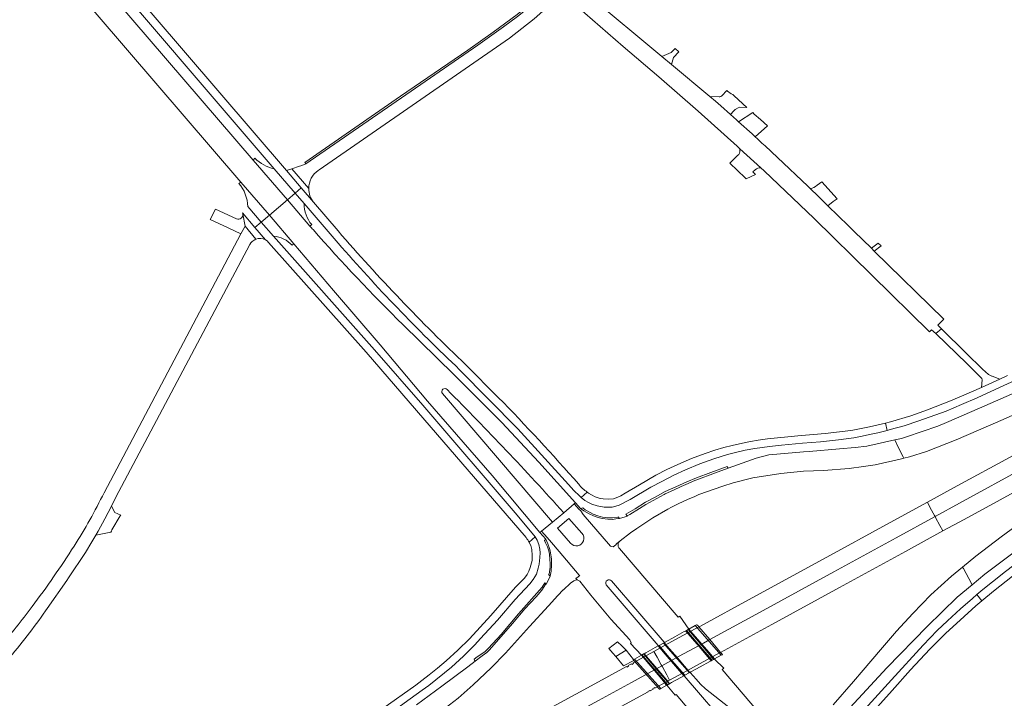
# Model space of a CAD drawing. Header units: metres. Extents: x 166325 to 190320, y 381923 to 404576.
# Tile 1021 of 1056: x 182500 to 182816, y 386632 to 386850. Entities that reach past the tile are written whole.
import ezdxf

# ---------------------------------------------------------------- set-up
doc = ezdxf.new("R2010")
doc.units = ezdxf.units.M
for name, color, linetype, lineweight in [('B-WE-VH-VERHARDING_ASFALT-GV', 8, 'Continuous', 18), ('B-WE-VH-VERHARDING_BETON-GV', 8, 'Continuous', 18), ('B-WE-VH-VERHARDING_BETONSTRAATSTEEN-GV', 8, 'Continuous', 18), ('B-WE-VH-VERHARDING_GESLOTEN-GV', 8, 'Continuous', 18), ('B-WE-VH-VERHARDING_HALFVERHARDING-GV', 8, 'Continuous', 18), ('B-WE-VH-VERHARDING_STRAATBAKSTEEN-GV', 8, 'Continuous', 18)]:
    doc.layers.add(name, color=color, linetype=linetype, lineweight=lineweight)

msp = doc.modelspace()

# ---------------------------------------------------------------- linework, layer by layer
at = {"layer": 'B-WE-VH-VERHARDING_ASFALT-GV', "flags": 128}
for points in [[(182482.161, 386902.033), (182489.554, 386892.621), (182497.238, 386883.446), (182570.623, 386797.91), (182579.79, 386787.282), (182585.565, 386792.203), (182574.592, 386804.97), (182518.943, 386869.75)], [(182482.161, 386902.033), (182489.554, 386892.621), (182497.238, 386883.446), (182570.623, 386797.91), (182579.79, 386787.282), (182585.565, 386792.203), (182574.592, 386804.97), (182518.943, 386869.75)], [(182667.472, 386858.052), (182667.035, 386857.327), (182666.181, 386856.534), (182659.431, 386851.045), (182654.96, 386847.706), (182646.707, 386841.871), (182591.487, 386803.803), (182590.259, 386803.255), (182589.873, 386803.125), (182589.468, 386802.989), (182587.02, 386802.164)], [(182667.472, 386858.052), (182667.035, 386857.327), (182666.181, 386856.534), (182659.431, 386851.045), (182654.96, 386847.706), (182646.707, 386841.871), (182591.487, 386803.803), (182590.259, 386803.255), (182589.873, 386803.125), (182589.468, 386802.989), (182587.02, 386802.164)], [(182676.089, 386856.506), (182693.323, 386841.414), (182704.802, 386831.69), (182717.469, 386820.645), (182729.939, 386809.377), (182730.854, 386808.547), (182737.523, 386802.498), (182738.621, 386801.502), (182754.622, 386786.262), (182791.672, 386749.871), (182792.341, 386750.461), (182793.694, 386749.289), (182795.523, 386750.85), (182794.37, 386751.982), (182796.301, 386753.882), (182773.933, 386775.776), (182773.04, 386776.649), (182767.492, 386782.08), (182765.663, 386783.87), (182759.096, 386790.298), (182755.956, 386793.354), (182753.346, 386795.855), (182752.61, 386796.56), (182742.922, 386805.842), (182738.928, 386809.501), (182737.918, 386810.427), (182736.429, 386811.791), (182735.695, 386812.463), (182734.731, 386813.346), (182730.415, 386817.234), (182729.725, 386817.856), (182727.781, 386819.576), (182724.68, 386822.321), (182722.968, 386823.818), (182721.162, 386825.329)], [(182676.089, 386856.506), (182693.323, 386841.414), (182704.802, 386831.69), (182717.469, 386820.645), (182729.939, 386809.377), (182730.854, 386808.547), (182737.523, 386802.498), (182738.621, 386801.502), (182754.622, 386786.262), (182791.672, 386749.871), (182792.341, 386750.461), (182793.694, 386749.289), (182795.523, 386750.85), (182794.37, 386751.982), (182796.301, 386753.882), (182773.933, 386775.776), (182773.04, 386776.649), (182767.492, 386782.08), (182765.663, 386783.87), (182759.096, 386790.298), (182755.956, 386793.354), (182753.346, 386795.855), (182752.61, 386796.56), (182742.922, 386805.842), (182738.928, 386809.501), (182737.918, 386810.427), (182736.429, 386811.791), (182735.695, 386812.463), (182734.731, 386813.346), (182730.415, 386817.234), (182729.725, 386817.856), (182727.781, 386819.576), (182724.68, 386822.321), (182722.968, 386823.818), (182721.162, 386825.329)], [(182721.162, 386825.329), (182708.849, 386835.628), (182705.819, 386838.164), (182682.095, 386858.008)], [(182721.162, 386825.329), (182708.849, 386835.628), (182705.819, 386838.164), (182682.095, 386858.008)], [(182595.496, 386801.655), (182595.827, 386801.884), (182656.882, 386844.09), (182664.753, 386850.25), (182667.574, 386852.734), (182670.517, 386854.973)], [(182595.496, 386801.655), (182595.827, 386801.884), (182656.882, 386844.09), (182664.753, 386850.25), (182667.574, 386852.734), (182670.517, 386854.973)], [(182587.02, 386802.164), (182592.43, 386795.821)], [(182587.02, 386802.164), (182592.43, 386795.821)], [(182592.817, 386783.765), (182585.565, 386792.203), (182579.79, 386787.282), (182587.683, 386778.13), (182600.342, 386763.16), (182615.373, 386745.69), (182630.592, 386727.595), (182651.262, 386703.74), (182666.633, 386685.511), (182667.179, 386685.947), (182670.681, 386688.762)], [(182592.817, 386783.765), (182585.565, 386792.203), (182579.79, 386787.282), (182587.683, 386778.13), (182600.342, 386763.16), (182615.373, 386745.69), (182630.592, 386727.595), (182651.262, 386703.74), (182666.633, 386685.511), (182667.179, 386685.947), (182670.681, 386688.762)], [(182575.478, 386779.579), (182571.982, 386783.725), (182570.671, 386781.25), (182526.72, 386698.244)], [(182575.478, 386779.579), (182571.982, 386783.725), (182570.671, 386781.25), (182526.72, 386698.244)], [(182507.921, 386660.343), (182508.453, 386661.122), (182514.73, 386670.024), (182515.316, 386670.905), (182520.763, 386679.093), (182522.825, 386682.484), (182524.06, 386684.609), (182524.818, 386685.915), (182527.006, 386689.875), (182529.104, 386693.884), (182530.562, 386696.81), (182573.47, 386777.827)], [(182507.921, 386660.343), (182508.453, 386661.122), (182514.73, 386670.024), (182515.316, 386670.905), (182520.763, 386679.093), (182522.825, 386682.484), (182524.06, 386684.609), (182524.818, 386685.915), (182527.006, 386689.875), (182529.104, 386693.884), (182530.562, 386696.81), (182573.47, 386777.827)], [(182639.032, 386736.186), (182622.722, 386752.12)], [(182639.032, 386736.186), (182622.722, 386752.12)], [(182674.27, 386691.821), (182677.673, 386694.707), (182678.084, 386695.037), (182666.341, 386708.02), (182654.37, 386720.752), (182639.032, 386736.186)], [(182674.27, 386691.821), (182677.673, 386694.707), (182678.084, 386695.037), (182666.341, 386708.02), (182654.37, 386720.752), (182639.032, 386736.186)], [(182824.821, 386732.875), (182807.708, 386725.319), (182797.169, 386720.756), (182794.343, 386719.592), (182784.294, 386716.136), (182782.674, 386715.665), (182780.547, 386715.184), (182781.56, 386713.109), (182783.191, 386709.768), (182783.419, 386709.301), (182785.3, 386709.746), (182790.697, 386711.504), (182800.263, 386715.193), (182815.297, 386721.708), (182831.603, 386728.982)], [(182670.681, 386688.762), (182635.329, 386730.02)], [(182670.681, 386688.762), (182635.329, 386730.02)], [(182677.673, 386694.707), (182674.27, 386691.821), (182670.681, 386688.762), (182667.179, 386685.947), (182668.962, 386683.871), (182670.362, 386682.257), (182672.832, 386679.367), (182679.276, 386671.833), (182679.425, 386671.638), (182678.902, 386671.224), (182678.218, 386670.684), (182678.467, 386670.399), (182678.542, 386670.266), (182679.44, 386669.82), (182683.008, 386665.325), (182689.451, 386657.654), (182695.548, 386651.056), (182695.886, 386650.104), (182695.671, 386649.88), (182699.201, 386646.102), (182699.486, 386646.259), (182699.916, 386646.495), (182700.083, 386646.587), (182700.66, 386646.903), (182703.668, 386648.555), (182704.626, 386649.08), (182704.707, 386649.125), (182704.606, 386649.243)], [(182677.673, 386694.707), (182674.27, 386691.821), (182670.681, 386688.762), (182667.179, 386685.947), (182668.962, 386683.871), (182670.362, 386682.257), (182672.832, 386679.367), (182679.276, 386671.833), (182679.425, 386671.638), (182678.902, 386671.224), (182678.218, 386670.684), (182678.467, 386670.399), (182678.542, 386670.266), (182679.44, 386669.82), (182683.008, 386665.325), (182689.451, 386657.654), (182695.548, 386651.056), (182695.886, 386650.104), (182695.671, 386649.88), (182699.201, 386646.102), (182699.486, 386646.259), (182699.916, 386646.495), (182700.083, 386646.587), (182700.66, 386646.903), (182703.668, 386648.555), (182704.626, 386649.08), (182704.707, 386649.125), (182704.606, 386649.243)], [(182689.608, 386669.988), (182706.54, 386650.272), (182706.622, 386650.176), (182706.877, 386650.316), (182709.926, 386651.99), (182712.985, 386653.669), (182713.269, 386653.825), (182713.486, 386653.944), (182713.717, 386654.071), (182714.203, 386654.338), (182714.447, 386654.475), (182711.592, 386658.682), (182711.06, 386658.362), (182692.134, 386680.322), (182691.98, 386680.523), (182691.858, 386680.744), (182691.771, 386680.981), (182691.72, 386681.228), (182691.706, 386681.48), (182691.713, 386681.606), (182691.73, 386681.732), (182691.791, 386681.977), (182691.888, 386682.21), (182692.019, 386682.426), (182692.18, 386682.62), (182692.368, 386682.787), (182691.188, 386681.886), (182691.018, 386681.561), (182690.19, 386680.873), (182689.546, 386680.961), (182689.314, 386681.077), (182680.491, 386691.248), (182679.74, 386692.453), (182679.25, 386692.872), (182677.673, 386694.707)], [(182689.608, 386669.988), (182706.54, 386650.272), (182706.622, 386650.176), (182706.877, 386650.316), (182709.926, 386651.99), (182712.985, 386653.669), (182713.269, 386653.825), (182713.486, 386653.944), (182713.717, 386654.071), (182714.203, 386654.338), (182714.447, 386654.475), (182711.592, 386658.682), (182711.06, 386658.362), (182692.134, 386680.322), (182691.98, 386680.523), (182691.858, 386680.744), (182691.771, 386680.981), (182691.72, 386681.228), (182691.706, 386681.48), (182691.713, 386681.606), (182691.73, 386681.732), (182691.791, 386681.977), (182691.888, 386682.21), (182692.019, 386682.426), (182692.18, 386682.62), (182692.368, 386682.787), (182691.188, 386681.886), (182691.018, 386681.561), (182690.19, 386680.873), (182689.546, 386680.961), (182689.314, 386681.077), (182680.491, 386691.248), (182679.74, 386692.453), (182679.25, 386692.872), (182677.673, 386694.707)], [(182676.487, 386682.02), (182672.268, 386686.882), (182675.89, 386689.951), (182680.129, 386685.244)], [(182676.487, 386682.02), (182672.268, 386686.882), (182675.89, 386689.951), (182680.129, 386685.244)], [(182634.848, 386628.049), (182640.35, 386632.344), (182645.189, 386636.645), (182650.987, 386642.034), (182655.6, 386646.727), (182663.344, 386655.295), (182669.395, 386661.937), (182672.397, 386665.233), (182674.153, 386667.073), (182674.204, 386667.119), (182676.472, 386669.175), (182677.569, 386669.959), (182678.245, 386670.268), (182678.542, 386670.266), (182678.467, 386670.399), (182678.218, 386670.684), (182678.902, 386671.224), (182679.425, 386671.638), (182679.276, 386671.833), (182672.832, 386679.367), (182670.362, 386682.257), (182668.962, 386683.871), (182667.179, 386685.947), (182666.633, 386685.511), (182668.498, 386683.318), (182669.186, 386681.872), (182669.74, 386680.377), (182669.916, 386679.606), (182670.337, 386677.002), (182670.37, 386675.09), (182670.208, 386673.062), (182669.897, 386671.51), (182668.732, 386668.989), (182668.634, 386668.94), (182668.575, 386668.959), (182667.23, 386666.981), (182666.055, 386665.625), (182665.402, 386664.871), (182661.837, 386660.948), (182657.848, 386656.242), (182650.474, 386647.849), (182649.604, 386646.995), (182648.126, 386645.899), (182645.844, 386644.141), (182643.533, 386642.362), (182635.166, 386636.146), (182627.05, 386630.161)], [(182634.848, 386628.049), (182640.35, 386632.344), (182645.189, 386636.645), (182650.987, 386642.034), (182655.6, 386646.727), (182663.344, 386655.295), (182669.395, 386661.937), (182672.397, 386665.233), (182674.153, 386667.073), (182674.204, 386667.119), (182676.472, 386669.175), (182677.569, 386669.959), (182678.245, 386670.268), (182678.542, 386670.266), (182678.467, 386670.399), (182678.218, 386670.684), (182678.902, 386671.224), (182679.425, 386671.638), (182679.276, 386671.833), (182672.832, 386679.367), (182670.362, 386682.257), (182668.962, 386683.871), (182667.179, 386685.947), (182666.633, 386685.511), (182668.498, 386683.318), (182669.186, 386681.872), (182669.74, 386680.377), (182669.916, 386679.606), (182670.337, 386677.002), (182670.37, 386675.09), (182670.208, 386673.062), (182669.897, 386671.51), (182668.732, 386668.989), (182668.634, 386668.94), (182668.575, 386668.959), (182667.23, 386666.981), (182666.055, 386665.625), (182665.402, 386664.871), (182661.837, 386660.948), (182657.848, 386656.242), (182650.474, 386647.849), (182649.604, 386646.995), (182648.126, 386645.899), (182645.844, 386644.141), (182643.533, 386642.362), (182635.166, 386636.146), (182627.05, 386630.161)], [(182766.226, 386629.368), (182777.957, 386642.005), (182790.931, 386655.324), (182800.613, 386664.684), (182805.413, 386668.697), (182804.329, 386670.689), (182802.552, 386673.953), (182802.334, 386674.362), (182798.795, 386671.466), (182792.132, 386665.47), (182786.314, 386659.531), (182781.131, 386653.864), (182775.946, 386647.87), (182770.383, 386641.268), (182767.343, 386637.66), (182760.746, 386630.194)], [(182766.226, 386629.368), (182777.957, 386642.005), (182790.931, 386655.324), (182800.613, 386664.684), (182805.413, 386668.697), (182804.329, 386670.689), (182802.552, 386673.953), (182802.334, 386674.362), (182798.795, 386671.466), (182792.132, 386665.47), (182786.314, 386659.531), (182781.131, 386653.864), (182775.946, 386647.87), (182770.383, 386641.268), (182767.343, 386637.66), (182760.746, 386630.194)], [(182704.606, 386649.243), (182687.932, 386668.721)], [(182704.606, 386649.243), (182687.932, 386668.721)], [(182736.211, 386628.601), (182725.132, 386641.472), (182725.62, 386641.992), (182722.699, 386644.852), (182722.664, 386644.909), (182722.381, 386644.753), (182721.964, 386644.523), (182721.624, 386644.335), (182721.571, 386644.306), (182721.177, 386644.088), (182718.101, 386642.392), (182715.077, 386640.724), (182714.847, 386640.597), (182716.751, 386638.381), (182718.198, 386636.763), (182719.821, 386635.322), (182727.251, 386629.395)], [(182736.211, 386628.601), (182725.132, 386641.472), (182725.62, 386641.992), (182722.699, 386644.852), (182722.664, 386644.909), (182722.381, 386644.753), (182721.964, 386644.523), (182721.624, 386644.335), (182721.571, 386644.306), (182721.177, 386644.088), (182718.101, 386642.392), (182715.077, 386640.724), (182714.847, 386640.597), (182716.751, 386638.381), (182718.198, 386636.763), (182719.821, 386635.322), (182727.251, 386629.395)], [(182728.01, 386621.902), (182712.918, 386639.533), (182712.837, 386639.488), (182711.882, 386638.962), (182708.89, 386637.311), (182708.258, 386636.962), (182708.13, 386636.892), (182707.664, 386636.635), (182707.356, 386636.464), (182710.034, 386633.288), (182710.41, 386633.53), (182733.091, 386606.671)], [(182728.01, 386621.902), (182712.918, 386639.533), (182712.837, 386639.488), (182711.882, 386638.962), (182708.89, 386637.311), (182708.258, 386636.962), (182708.13, 386636.892), (182707.664, 386636.635), (182707.356, 386636.464), (182710.034, 386633.288), (182710.41, 386633.53), (182733.091, 386606.671)]]:
    msp.add_lwpolyline(points, dxfattribs=at)
at = {"layer": 'B-WE-VH-VERHARDING_ASFALT-GV'}
for points in [[(182592.43, 386795.821, -0.2460956), (182595.496, 386801.655)], [(182592.43, 386795.821, -0.2460956), (182595.496, 386801.655)], [(182593.808, 386782.642, -0.0009424), (182592.817, 386783.765)], [(182593.808, 386782.642, -0.0009424), (182592.817, 386783.765)], [(182573.47, 386777.827, -0.1851174), (182575.478, 386779.579)], [(182573.47, 386777.827, -0.1851174), (182575.478, 386779.579)], [(182622.722, 386752.12, -0.0169349), (182593.808, 386782.642)], [(182622.722, 386752.12, -0.0169349), (182593.808, 386782.642)], [(182635.329, 386730.02, -0.9950739), (182636.861, 386731.309)], [(182635.329, 386730.02, -0.9950739), (182636.861, 386731.309)], [(182636.861, 386731.309, -0.0131473), (182674.27, 386691.821)], [(182636.861, 386731.309, -0.0131473), (182674.27, 386691.821)], [(182526.72, 386698.244, -0.0285329), (182517.099, 386681.116)], [(182526.72, 386698.244, -0.0285329), (182517.099, 386681.116)], [(182680.129, 386685.244, -1.0084339), (182676.487, 386682.02)], [(182680.129, 386685.244, -1.0084339), (182676.487, 386682.02)], [(182517.099, 386681.116, -0.019638), (182503.621, 386661.688)], [(182517.099, 386681.116, -0.019638), (182503.621, 386661.688)], [(182687.932, 386668.721, -0.9130871), (182689.608, 386669.988)], [(182687.932, 386668.721, -0.9130871), (182689.608, 386669.988)], [(182503.621, 386661.688, -0.0291124), (182493.04, 386648.808)], [(182503.621, 386661.688, -0.0291124), (182493.04, 386648.808)], [(182495.695, 386644.593, 0.0292347), (182507.921, 386660.343)], [(182495.695, 386644.593, 0.0292347), (182507.921, 386660.343)]]:
    msp.add_lwpolyline(points, format="xyb", dxfattribs=at)
at = {"layer": 'B-WE-VH-VERHARDING_ASFALT-GV', "flags": 128}
for points in [[(182881.245, 386738.548), (182881.068, 386738.872), (182879.686, 386741.395), (182878.863, 386742.901), (182873.28, 386739.85), (182863.927, 386734.755), (182856.46, 386730.682), (182856.37, 386730.818), (182838.812, 386721.243), (182818.786, 386710.334), (182799.43, 386699.762), (182791.002, 386695.171), (182791.943, 386693.441), (182793.327, 386690.9), (182793.496, 386690.589), (182801.346, 386694.867), (182822.829, 386706.618), (182840.818, 386716.446), (182858.569, 386726.136), (182874.744, 386734.989)], [(182861.389, 386721.639), (182861.279, 386721.823), (182883.66, 386734.137), (182882.828, 386735.657), (182881.413, 386738.241), (182881.245, 386738.548), (182874.744, 386734.989), (182858.569, 386726.136), (182840.818, 386716.446), (182822.829, 386706.618), (182801.346, 386694.867), (182793.496, 386690.589), (182793.663, 386690.282), (182795.054, 386687.727), (182796.012, 386685.968), (182802.835, 386689.687), (182825.901, 386702.277), (182843.131, 386711.698)], [(182887.779, 386726.611), (182886.645, 386728.682), (182884.939, 386731.799), (182884.791, 386732.07), (182872.173, 386723.94), (182867.862, 386721.162), (182859.401, 386715.614), (182848.856, 386708.352), (182836.154, 386699.511), (182823.477, 386690.542), (182821.118, 386688.808), (182814.651, 386684.053), (182806.616, 386677.865), (182802.334, 386674.362), (182802.552, 386673.953), (182804.329, 386670.689), (182805.413, 386668.697), (182809.48, 386672.097), (182821.016, 386680.792), (182825.895, 386684.278), (182839.973, 386694.338), (182856.925, 386706.139), (182871.527, 386716.035)], [(182770.53, 386706.617), (182774.276, 386707.138), (182782.25, 386709.024), (182783.419, 386709.301), (182783.191, 386709.768), (182781.56, 386713.109), (182780.547, 386715.184), (182771.531, 386713.147), (182767.788, 386712.745), (182762.794, 386712.296), (182753.038, 386711.413), (182751.271, 386711.322), (182742.682, 386710.649), (182740.083, 386710.359), (182736.07, 386709.302), (182727.059, 386706.092), (182723.805, 386704.932), (182715.793, 386701.896), (182714.261, 386701.238), (182711.952, 386700.247), (182709.52, 386699.103), (182706.886, 386697.846), (182706.532, 386697.677), (182700.631, 386694.422), (182698.6, 386693.216), (182695.532, 386691.26), (182694.688, 386690.842), (182694.759, 386690.698), (182692.151, 386689.961), (182690.959, 386689.83), (182689.917, 386689.697), (182688.425, 386689.72), (182686.625, 386689.971), (182685.286, 386690.294), (182683.841, 386690.861), (182682.422, 386691.46), (182680.775, 386692.479), (182679.696, 386693.178), (182678.084, 386695.037), (182677.673, 386694.707), (182679.25, 386692.872), (182679.74, 386692.453), (182680.491, 386691.248), (182689.314, 386681.077), (182689.546, 386680.961), (182690.19, 386680.873), (182691.018, 386681.561), (182691.188, 386681.886), (182692.368, 386682.787), (182695.741, 386685.363), (182697.777, 386686.731), (182702.85, 386690.15), (182707.665, 386692.999), (182708.876, 386693.598), (182710.997, 386694.647), (182713.997, 386696.033), (182716.314, 386697.036), (182717.662, 386697.62), (182725.33, 386700.331), (182728.692, 386701.389), (182735.003, 386702.965), (182743.929, 386704.416), (182751.275, 386705.103), (182757.653, 386705.385), (182765.889, 386705.971)], [(182770.53, 386706.617), (182774.276, 386707.138), (182782.25, 386709.024), (182783.419, 386709.301), (182783.191, 386709.768), (182781.56, 386713.109), (182780.547, 386715.184), (182771.531, 386713.147), (182767.788, 386712.745), (182762.794, 386712.296), (182753.038, 386711.413), (182751.271, 386711.322), (182742.682, 386710.649), (182740.083, 386710.359), (182736.07, 386709.302), (182727.059, 386706.092), (182723.805, 386704.932), (182715.793, 386701.896), (182714.261, 386701.238), (182711.952, 386700.247), (182709.52, 386699.103), (182706.886, 386697.846), (182706.532, 386697.677), (182700.631, 386694.422), (182698.6, 386693.216), (182695.532, 386691.26), (182694.688, 386690.842), (182694.759, 386690.698), (182692.151, 386689.961), (182690.959, 386689.83), (182689.917, 386689.697), (182688.425, 386689.72), (182686.625, 386689.971), (182685.286, 386690.294), (182683.841, 386690.861), (182682.422, 386691.46), (182680.775, 386692.479), (182679.696, 386693.178), (182678.084, 386695.037), (182677.673, 386694.707), (182679.25, 386692.872), (182679.74, 386692.453), (182680.491, 386691.248), (182689.314, 386681.077), (182689.546, 386680.961), (182690.19, 386680.873), (182691.018, 386681.561), (182691.188, 386681.886), (182692.368, 386682.787), (182695.741, 386685.363), (182697.777, 386686.731), (182702.85, 386690.15), (182707.665, 386692.999), (182708.876, 386693.598), (182710.997, 386694.647), (182713.997, 386696.033), (182716.314, 386697.036), (182717.662, 386697.62), (182725.33, 386700.331), (182728.692, 386701.389), (182735.003, 386702.965), (182743.929, 386704.416), (182751.275, 386705.103), (182757.653, 386705.385), (182765.889, 386705.971)], [(182793.496, 386690.589), (182793.327, 386690.9), (182791.943, 386693.441), (182791.002, 386695.171), (182777.868, 386688.017), (182758.753, 386677.572), (182734.773, 386664.492), (182717.962, 386655.317), (182717.701, 386655.175), (182707.851, 386649.813), (182703.253, 386647.304), (182704.22, 386645.528), (182705.603, 386642.987), (182705.765, 386642.691), (182711.368, 386645.745), (182719.14, 386649.998), (182721.168, 386651.107), (182738.312, 386660.481), (182760.994, 386672.842), (182781.027, 386683.795)], [(182793.496, 386690.589), (182793.327, 386690.9), (182791.943, 386693.441), (182791.002, 386695.171), (182777.868, 386688.017), (182758.753, 386677.572), (182734.773, 386664.492), (182717.962, 386655.317), (182717.701, 386655.175), (182707.851, 386649.813), (182703.253, 386647.304), (182704.22, 386645.528), (182705.603, 386642.987), (182705.765, 386642.691), (182711.368, 386645.745), (182719.14, 386649.998), (182721.168, 386651.107), (182738.312, 386660.481), (182760.994, 386672.842), (182781.027, 386683.795)], [(182524.818, 386685.915), (182524.06, 386684.609), (182528.916, 386685.587), (182529.083, 386685.919), (182529.271, 386686.292), (182531.936, 386690.785), (182532.078, 386691.024), (182530.172, 386691.853), (182529.104, 386693.884), (182527.006, 386689.875)], [(182524.818, 386685.915), (182524.06, 386684.609), (182528.916, 386685.587), (182529.083, 386685.919), (182529.271, 386686.292), (182531.936, 386690.785), (182532.078, 386691.024), (182530.172, 386691.853), (182529.104, 386693.884), (182527.006, 386689.875)], [(182796.012, 386685.968), (182795.054, 386687.727), (182793.663, 386690.282), (182793.496, 386690.589), (182781.027, 386683.795), (182760.994, 386672.842), (182738.312, 386660.481), (182721.168, 386651.107), (182719.14, 386649.998), (182711.368, 386645.745), (182705.765, 386642.691), (182705.932, 386642.384), (182707.329, 386639.817), (182708.269, 386638.091), (182713.779, 386641.081), (182724.469, 386646.928), (182724.646, 386647.024), (182741.045, 386655.966), (182762.798, 386667.858), (182783.954, 386679.396)], [(182796.012, 386685.968), (182795.054, 386687.727), (182793.663, 386690.282), (182793.496, 386690.589), (182781.027, 386683.795), (182760.994, 386672.842), (182738.312, 386660.481), (182721.168, 386651.107), (182719.14, 386649.998), (182711.368, 386645.745), (182705.765, 386642.691), (182705.932, 386642.384), (182707.329, 386639.817), (182708.269, 386638.091), (182713.779, 386641.081), (182724.469, 386646.928), (182724.646, 386647.024), (182741.045, 386655.966), (182762.798, 386667.858), (182783.954, 386679.396)], [(182705.765, 386642.691), (182705.603, 386642.987), (182704.22, 386645.528), (182703.253, 386647.304), (182696.622, 386643.684), (182696.715, 386643.477), (182696.113, 386643.163), (182696.013, 386643.342), (182695.002, 386642.797), (182695.079, 386642.613), (182694.54, 386642.291), (182694.427, 386642.458), (182683.044, 386636.27), (182658.487, 386622.86), (182637.315, 386611.303), (182615.512, 386599.407), (182616.469, 386597.656), (182617.859, 386595.11), (182618.019, 386594.817), (182638.934, 386606.214), (182661.464, 386618.499), (182685.469, 386631.604), (182696.056, 386637.399)], [(182705.765, 386642.691), (182705.603, 386642.987), (182704.22, 386645.528), (182703.253, 386647.304), (182696.622, 386643.684), (182696.715, 386643.477), (182696.113, 386643.163), (182696.013, 386643.342), (182695.002, 386642.797), (182695.079, 386642.613), (182694.54, 386642.291), (182694.427, 386642.458), (182683.044, 386636.27), (182658.487, 386622.86), (182637.315, 386611.303), (182615.512, 386599.407), (182616.469, 386597.656), (182617.859, 386595.11), (182618.019, 386594.817), (182638.934, 386606.214), (182661.464, 386618.499), (182685.469, 386631.604), (182696.056, 386637.399)], [(182708.269, 386638.091), (182707.329, 386639.817), (182705.932, 386642.384), (182705.765, 386642.691), (182696.056, 386637.399), (182685.469, 386631.604), (182661.464, 386618.499), (182638.934, 386606.214), (182618.019, 386594.817), (182618.187, 386594.51), (182619.583, 386591.953), (182620.537, 386590.206), (182641.666, 386601.72), (182664.93, 386614.431), (182686.856, 386626.397), (182701.379, 386634.312), (182701.299, 386634.492), (182701.912, 386634.816), (182702.019, 386634.684), (182702.989, 386635.197), (182702.916, 386635.423), (182703.479, 386635.693), (182703.568, 386635.54)], [(182708.269, 386638.091), (182707.329, 386639.817), (182705.932, 386642.384), (182705.765, 386642.691), (182696.056, 386637.399), (182685.469, 386631.604), (182661.464, 386618.499), (182638.934, 386606.214), (182618.019, 386594.817), (182618.187, 386594.51), (182619.583, 386591.953), (182620.537, 386590.206), (182641.666, 386601.72), (182664.93, 386614.431), (182686.856, 386626.397), (182701.379, 386634.312), (182701.299, 386634.492), (182701.912, 386634.816), (182702.019, 386634.684), (182702.989, 386635.197), (182702.916, 386635.423), (182703.479, 386635.693), (182703.568, 386635.54)]]:
    msp.add_lwpolyline(points, close=True, dxfattribs=at)
at = {"layer": 'B-WE-VH-VERHARDING_BETON-GV', "flags": 128}
for points in [[(182518.575, 386875.537), (182581.382, 386802.19), (182588.076, 386794.343), (182590.034, 386796.011), (182585.285, 386801.579), (182520.503, 386877.19)], [(182518.575, 386875.537), (182581.382, 386802.19), (182588.076, 386794.343), (182590.034, 386796.011), (182585.285, 386801.579), (182520.503, 386877.19)], [(182601.848, 386782.214), (182593.936, 386791.436), (182590.034, 386796.011), (182588.076, 386794.343), (182590.932, 386790.995), (182601.882, 386778.28)], [(182601.848, 386782.214), (182593.936, 386791.436), (182590.034, 386796.011), (182588.076, 386794.343), (182590.932, 386790.995), (182601.882, 386778.28)], [(182663.171, 386682.352), (182665.106, 386684.119), (182659.36, 386691.052), (182629.011, 386726.306), (182613.572, 386744.03), (182581.162, 386780.5), (182577.185, 386785.062), (182575.152, 386783.33), (182578.504, 386779.373), (182579.061, 386779.011), (182579.544, 386778.556), (182610.869, 386743.293), (182627.052, 386724.66), (182662.18, 386683.821)], [(182663.171, 386682.352), (182665.106, 386684.119), (182659.36, 386691.052), (182629.011, 386726.306), (182613.572, 386744.03), (182581.162, 386780.5), (182577.185, 386785.062), (182575.152, 386783.33), (182578.504, 386779.373), (182579.061, 386779.011), (182579.544, 386778.556), (182610.869, 386743.293), (182627.052, 386724.66), (182662.18, 386683.821)], [(182653.28, 386728.841), (182642.902, 386739.246)], [(182653.28, 386728.841), (182642.902, 386739.246)], [(182640.875, 386737.689), (182659.507, 386718.757), (182675.762, 386700.901), (182677.563, 386698.961), (182679.298, 386697.234), (182679.908, 386696.698), (182681.842, 386698.442)], [(182640.875, 386737.689), (182659.507, 386718.757), (182675.762, 386700.901), (182677.563, 386698.961), (182679.298, 386697.234), (182679.908, 386696.698), (182681.842, 386698.442)], [(182816.703, 386735.84), (182814.259, 386734.715), (182808.38, 386732.039), (182802.765, 386729.58), (182798.387, 386727.712), (182791.008, 386724.793), (182785.707, 386722.905), (182779.128, 386720.94), (182777.527, 386720.565), (182778.088, 386718.241), (182779.054, 386718.486), (182783.511, 386719.724), (182788.253, 386721.258), (182796.996, 386724.444), (182802.013, 386726.552), (182807.012, 386728.71), (182815.527, 386732.602), (182824.555, 386736.686)], [(182618.013, 386627.13), (182628.867, 386634.9), (182630.96, 386636.397), (182638.265, 386642.263), (182642.072, 386645.841), (182645.783, 386649.462), (182647.597, 386651.416), (182653.004, 386657.305), (182658.688, 386663.961), (182663.428, 386668.963), (182664.509, 386670.349), (182665.541, 386672.146), (182666.108, 386674.004), (182666.449, 386675.347), (182666.653, 386677.466), (182666.707, 386678.953), (182666.614, 386680.18), (182666.288, 386681.653), (182665.75, 386682.967), (182665.106, 386684.119), (182663.171, 386682.352), (182663.232, 386682.269), (182663.683, 386681.254), (182664.016, 386679.99), (182664.156, 386678.119), (182664.111, 386676.532), (182663.488, 386674.198), (182663.056, 386673.05), (182662.529, 386672.053), (182661.655, 386670.869), (182658.849, 386667.89), (182650.856, 386658.833), (182644.071, 386651.403), (182640.293, 386647.681), (182636.526, 386644.271), (182633.777, 386641.933), (182631.139, 386639.8), (182628.733, 386637.999), (182626.755, 386636.498), (182616.221, 386629.046)], [(182618.013, 386627.13), (182628.867, 386634.9), (182630.96, 386636.397), (182638.265, 386642.263), (182642.072, 386645.841), (182645.783, 386649.462), (182647.597, 386651.416), (182653.004, 386657.305), (182658.688, 386663.961), (182663.428, 386668.963), (182664.509, 386670.349), (182665.541, 386672.146), (182666.108, 386674.004), (182666.449, 386675.347), (182666.653, 386677.466), (182666.707, 386678.953), (182666.614, 386680.18), (182666.288, 386681.653), (182665.75, 386682.967), (182665.106, 386684.119), (182663.171, 386682.352), (182663.232, 386682.269), (182663.683, 386681.254), (182664.016, 386679.99), (182664.156, 386678.119), (182664.111, 386676.532), (182663.488, 386674.198), (182663.056, 386673.05), (182662.529, 386672.053), (182661.655, 386670.869), (182658.849, 386667.89), (182650.856, 386658.833), (182644.071, 386651.403), (182640.293, 386647.681), (182636.526, 386644.271), (182633.777, 386641.933), (182631.139, 386639.8), (182628.733, 386637.999), (182626.755, 386636.498), (182616.221, 386629.046)]]:
    msp.add_lwpolyline(points, dxfattribs=at)
at = {"layer": 'B-WE-VH-VERHARDING_BETON-GV'}
for points in [[(182642.902, 386739.246, -0.0240651), (182601.848, 386782.214)], [(182642.902, 386739.246, -0.0240651), (182601.848, 386782.214)], [(182601.882, 386778.28, 0.0236475), (182640.875, 386737.689)], [(182601.882, 386778.28, 0.0236475), (182640.875, 386737.689)], [(182679.082, 386700.991, 0.0124137), (182653.28, 386728.841)], [(182679.082, 386700.991, 0.0124137), (182653.28, 386728.841)], [(182681.842, 386698.442, -0.0894716), (182679.082, 386700.991)], [(182681.842, 386698.442, -0.0894716), (182679.082, 386700.991)], [(182662.18, 386683.821, -0.0414772), (182663.171, 386682.352)], [(182662.18, 386683.821, -0.0414772), (182663.171, 386682.352)]]:
    msp.add_lwpolyline(points, format="xyb", dxfattribs=at)
at = {"layer": 'B-WE-VH-VERHARDING_BETON-GV', "flags": 128}
for points in [[(182803.471, 386743.024), (182795.523, 386750.85), (182793.694, 386749.289), (182803.834, 386739.638), (182808.437, 386734.847), (182808.569, 386734.414), (182808.38, 386732.039), (182814.259, 386734.715), (182811.787, 386735.592), (182811.678, 386735.641), (182810.623, 386736.121), (182808.725, 386737.85)], [(182778.088, 386718.241), (182777.527, 386720.565), (182772.449, 386719.375), (182767.029, 386718.325), (182764.662, 386717.971), (182758.16, 386717.222), (182749.379, 386716.448), (182739.713, 386715.505), (182736.742, 386715.068), (182734.213, 386714.642), (182731.641, 386714.158), (182728.303, 386713.439), (182725.655, 386712.757), (182722.776, 386711.886), (182719.631, 386710.811), (182715.277, 386709.192), (182711.918, 386707.768), (182707.411, 386705.69), (182703.868, 386703.832), (182698.549, 386700.821), (182693.99, 386698.105), (182692.567, 386697.271), (182691.134, 386696.582), (182690.208, 386696.297), (182688.774, 386696.14), (182686.967, 386696.252), (182685.975, 386696.404), (182684.398, 386696.877), (182683.159, 386697.535), (182682.219, 386698.132), (182681.842, 386698.442), (182679.908, 386696.698), (182681.094, 386695.756), (182682.224, 386695.075), (182683.265, 386694.588), (182684.966, 386694.039), (182686.051, 386693.793), (182686.762, 386693.668), (182687.275, 386693.578), (182688.56, 386693.555), (182689.794, 386693.626), (182691.016, 386693.881), (182692.098, 386694.216), (182695.599, 386696.065), (182702.275, 386700.042), (182705.76, 386701.885), (182709.614, 386703.901), (182713.393, 386705.607), (182717.921, 386707.472), (182722.433, 386709.124), (182726.814, 386710.465), (182729.428, 386711.13), (182732.478, 386711.84), (182735.61, 386712.373), (182740.349, 386713.036), (182744.214, 386713.515), (182750.888, 386714.127), (182756.738, 386714.573), (182762.49, 386715.258), (182767.35, 386715.836), (182770.12, 386716.331), (182772.38, 386716.886), (182775.065, 386717.472)], [(182778.088, 386718.241), (182777.527, 386720.565), (182772.449, 386719.375), (182767.029, 386718.325), (182764.662, 386717.971), (182758.16, 386717.222), (182749.379, 386716.448), (182739.713, 386715.505), (182736.742, 386715.068), (182734.213, 386714.642), (182731.641, 386714.158), (182728.303, 386713.439), (182725.655, 386712.757), (182722.776, 386711.886), (182719.631, 386710.811), (182715.277, 386709.192), (182711.918, 386707.768), (182707.411, 386705.69), (182703.868, 386703.832), (182698.549, 386700.821), (182693.99, 386698.105), (182692.567, 386697.271), (182691.134, 386696.582), (182690.208, 386696.297), (182688.774, 386696.14), (182686.967, 386696.252), (182685.975, 386696.404), (182684.398, 386696.877), (182683.159, 386697.535), (182682.219, 386698.132), (182681.842, 386698.442), (182679.908, 386696.698), (182681.094, 386695.756), (182682.224, 386695.075), (182683.265, 386694.588), (182684.966, 386694.039), (182686.051, 386693.793), (182686.762, 386693.668), (182687.275, 386693.578), (182688.56, 386693.555), (182689.794, 386693.626), (182691.016, 386693.881), (182692.098, 386694.216), (182695.599, 386696.065), (182702.275, 386700.042), (182705.76, 386701.885), (182709.614, 386703.901), (182713.393, 386705.607), (182717.921, 386707.472), (182722.433, 386709.124), (182726.814, 386710.465), (182729.428, 386711.13), (182732.478, 386711.84), (182735.61, 386712.373), (182740.349, 386713.036), (182744.214, 386713.515), (182750.888, 386714.127), (182756.738, 386714.573), (182762.49, 386715.258), (182767.35, 386715.836), (182770.12, 386716.331), (182772.38, 386716.886), (182775.065, 386717.472)], [(182891.365, 386720.06), (182890.165, 386722.252), (182887.022, 386720.231), (182872.742, 386711.052), (182860.928, 386703.454), (182851.873, 386697.683), (182842.457, 386691.567), (182834.712, 386686.48), (182828.623, 386682.253), (182827.897, 386681.724), (182821.029, 386676.711), (182816.072, 386672.984), (182811.931, 386669.696), (182808.8, 386667.183), (182806.912, 386665.541), (182808.519, 386663.578), (182812.235, 386666.659), (182818.358, 386671.508), (182823.972, 386675.836), (182830.524, 386680.538), (182842.844, 386688.759), (182855.367, 386696.908), (182865.162, 386703.211), (182880.422, 386713.027)], [(182808.519, 386663.578), (182806.912, 386665.541), (182805.445, 386664.265), (182801.655, 386660.995), (182797.493, 386657.172), (182794.106, 386654.015), (182789.656, 386649.286), (182779.471, 386638.219), (182769.861, 386627.657), (182762.764, 386619.809), (182760.781, 386617.607), (182758.676, 386614.864), (182760.461, 386612.865), (182760.531, 386612.958), (182763.137, 386616.392), (182764.774, 386618.19), (182771.287, 386625.349), (182779.722, 386634.803), (182785.571, 386641.413), (182791.802, 386647.994), (182796.949, 386653.159), (182801.512, 386657.356), (182806.613, 386661.998)], [(182713.717, 386654.071), (182713.486, 386653.944), (182713.269, 386653.825), (182713.319, 386653.766), (182713.485, 386653.827), (182717.765, 386648.888), (182721.517, 386644.372), (182721.571, 386644.306), (182721.624, 386644.335), (182721.964, 386644.523), (182721.857, 386644.585), (182717.485, 386649.645), (182713.757, 386653.961)], [(182713.717, 386654.071), (182713.486, 386653.944), (182713.269, 386653.825), (182713.319, 386653.766), (182713.485, 386653.827), (182717.765, 386648.888), (182721.517, 386644.372), (182721.571, 386644.306), (182721.624, 386644.335), (182721.964, 386644.523), (182721.857, 386644.585), (182717.485, 386649.645), (182713.757, 386653.961)], [(182714.203, 386654.338), (182713.717, 386654.071), (182713.757, 386653.961), (182717.485, 386649.645), (182721.857, 386644.585), (182721.964, 386644.523), (182722.381, 386644.753), (182722.38, 386644.759), (182722.291, 386644.922), (182720.009, 386647.613), (182714.209, 386654.336)], [(182714.203, 386654.338), (182713.717, 386654.071), (182713.757, 386653.961), (182717.485, 386649.645), (182721.857, 386644.585), (182721.964, 386644.523), (182722.381, 386644.753), (182722.38, 386644.759), (182722.291, 386644.922), (182720.009, 386647.613), (182714.209, 386654.336)], [(182714.447, 386654.475), (182714.203, 386654.338), (182714.209, 386654.336), (182720.009, 386647.613), (182722.291, 386644.922), (182722.38, 386644.759), (182722.381, 386644.753), (182722.664, 386644.909), (182722.63, 386644.942), (182720.819, 386647.037), (182715.079, 386653.676)], [(182714.447, 386654.475), (182714.203, 386654.338), (182714.209, 386654.336), (182720.009, 386647.613), (182722.291, 386644.922), (182722.38, 386644.759), (182722.381, 386644.753), (182722.664, 386644.909), (182722.63, 386644.942), (182720.819, 386647.037), (182715.079, 386653.676)], [(182717.056, 386655.904), (182716.937, 386655.838), (182716.518, 386655.608), (182724.767, 386646.069), (182725.12, 386646.264), (182725.239, 386646.329), (182725.063, 386646.535), (182724.646, 386647.024), (182721.168, 386651.107), (182717.701, 386655.175), (182717.286, 386655.662)], [(182717.056, 386655.904), (182716.937, 386655.838), (182716.518, 386655.608), (182724.767, 386646.069), (182725.12, 386646.264), (182725.239, 386646.329), (182725.063, 386646.535), (182724.646, 386647.024), (182721.168, 386651.107), (182717.701, 386655.175), (182717.286, 386655.662)], [(182706.271, 386649.984), (182704.921, 386649.242), (182708.119, 386645.357), (182713.111, 386639.679), (182713.132, 386639.651), (182714.569, 386640.443), (182714.499, 386640.524), (182710.794, 386644.806)], [(182706.271, 386649.984), (182704.921, 386649.242), (182708.119, 386645.357), (182713.111, 386639.679), (182713.132, 386639.651), (182714.569, 386640.443), (182714.499, 386640.524), (182710.794, 386644.806)], [(182706.483, 386650.1), (182706.271, 386649.984), (182710.794, 386644.806), (182714.499, 386640.524), (182714.569, 386640.443), (182714.777, 386640.558), (182710.788, 386645.214)], [(182706.483, 386650.1), (182706.271, 386649.984), (182710.794, 386644.806), (182714.499, 386640.524), (182714.569, 386640.443), (182714.777, 386640.558), (182710.788, 386645.214)], [(182694.307, 386647.716), (182691.017, 386645.693), (182693.512, 386642.648), (182696.8, 386644.453), (182696.602, 386644.676), (182696.659, 386644.707)], [(182694.307, 386647.716), (182691.017, 386645.693), (182693.512, 386642.648), (182696.8, 386644.453), (182696.602, 386644.676), (182696.659, 386644.707)], [(182704.921, 386649.242), (182704.626, 386649.08), (182706.198, 386647.211), (182712.104, 386640.307), (182712.837, 386639.488), (182713.132, 386639.651), (182713.111, 386639.679), (182708.119, 386645.357)], [(182704.921, 386649.242), (182704.626, 386649.08), (182706.198, 386647.211), (182712.104, 386640.307), (182712.837, 386639.488), (182713.132, 386639.651), (182713.111, 386639.679), (182708.119, 386645.357)], [(182696.954, 386644.869), (182696.697, 386644.728), (182696.659, 386644.707), (182696.602, 386644.676), (182696.8, 386644.453), (182704.8, 386635.471), (182705.048, 386635.192), (182705.102, 386635.221), (182705.414, 386635.394)], [(182696.954, 386644.869), (182696.697, 386644.728), (182696.659, 386644.707), (182696.602, 386644.676), (182696.8, 386644.453), (182704.8, 386635.471), (182705.048, 386635.192), (182705.102, 386635.221), (182705.414, 386635.394)], [(182699.486, 386646.259), (182699.201, 386646.102), (182705.784, 386638.396), (182707.164, 386636.631), (182707.356, 386636.464), (182707.664, 386636.635), (182707.56, 386636.662), (182702.297, 386642.813), (182699.568, 386646.033)], [(182699.486, 386646.259), (182699.201, 386646.102), (182705.784, 386638.396), (182707.164, 386636.631), (182707.356, 386636.464), (182707.664, 386636.635), (182707.56, 386636.662), (182702.297, 386642.813), (182699.568, 386646.033)], [(182699.916, 386646.495), (182699.486, 386646.259), (182699.568, 386646.033), (182702.297, 386642.813), (182707.56, 386636.662), (182707.664, 386636.635), (182708.13, 386636.892), (182708.096, 386637.007), (182705.043, 386640.5), (182700.005, 386646.447)], [(182699.916, 386646.495), (182699.486, 386646.259), (182699.568, 386646.033), (182702.297, 386642.813), (182707.56, 386636.662), (182707.664, 386636.635), (182708.13, 386636.892), (182708.096, 386637.007), (182705.043, 386640.5), (182700.005, 386646.447)], [(182700.083, 386646.587), (182699.916, 386646.495), (182700.005, 386646.447), (182705.043, 386640.5), (182708.096, 386637.007), (182708.13, 386636.892), (182708.258, 386636.962), (182708.014, 386637.308), (182703.502, 386642.576)], [(182700.083, 386646.587), (182699.916, 386646.495), (182700.005, 386646.447), (182705.043, 386640.5), (182708.096, 386637.007), (182708.13, 386636.892), (182708.258, 386636.962), (182708.014, 386637.308), (182703.502, 386642.576)]]:
    msp.add_lwpolyline(points, close=True, dxfattribs=at)
at = {"layer": 'B-WE-VH-VERHARDING_BETONSTRAATSTEEN-GV', "flags": 128}
for points in [[(182667.472, 386858.052), (182666.977, 386858.337), (182666.34, 386857.537), (182664.205, 386855.586), (182659.347, 386851.642), (182651.628, 386846.015), (182643.456, 386840.262), (182621.907, 386825.462), (182591.182, 386804.176), (182591.337, 386803.986), (182591.487, 386803.803), (182646.707, 386841.871), (182654.96, 386847.706), (182659.431, 386851.045), (182666.181, 386856.534), (182667.035, 386857.327)], [(182667.472, 386858.052), (182666.977, 386858.337), (182666.34, 386857.537), (182664.205, 386855.586), (182659.347, 386851.642), (182651.628, 386846.015), (182643.456, 386840.262), (182621.907, 386825.462), (182591.182, 386804.176), (182591.337, 386803.986), (182591.487, 386803.803), (182646.707, 386841.871), (182654.96, 386847.706), (182659.431, 386851.045), (182666.181, 386856.534), (182667.035, 386857.327)], [(182721.162, 386825.329), (182722.968, 386823.818), (182724.68, 386822.321), (182727.781, 386819.576), (182728.916, 386820.802), (182729.349, 386821.208), (182730.274, 386821.759), (182730.795, 386821.905), (182733.109, 386821.85), (182728.998, 386825.572), (182728.523, 386826.002), (182727.981, 386826.257), (182726.824, 386827.105), (182726.648, 386827.326), (182726.634, 386827.337), (182725.074, 386825.574), (182724.727, 386825.383), (182724.414, 386825.284), (182724.157, 386825.267)], [(182721.162, 386825.329), (182722.968, 386823.818), (182724.68, 386822.321), (182727.781, 386819.576), (182728.916, 386820.802), (182729.349, 386821.208), (182730.274, 386821.759), (182730.795, 386821.905), (182733.109, 386821.85), (182728.998, 386825.572), (182728.523, 386826.002), (182727.981, 386826.257), (182726.824, 386827.105), (182726.648, 386827.326), (182726.634, 386827.337), (182725.074, 386825.574), (182724.727, 386825.383), (182724.414, 386825.284), (182724.157, 386825.267)], [(182727.059, 386706.092), (182726.89, 386706.456), (182726.789, 386706.671), (182721.452, 386704.699), (182716.911, 386703.015), (182713.756, 386701.714), (182710.255, 386700.147), (182706.874, 386698.582), (182703.592, 386696.853), (182700.571, 386695.178), (182697.257, 386693.103), (182694.263, 386691.321), (182694.688, 386690.842), (182695.532, 386691.26), (182698.6, 386693.216), (182700.631, 386694.422), (182706.532, 386697.677), (182706.886, 386697.846), (182709.52, 386699.103), (182711.952, 386700.247), (182714.261, 386701.238), (182715.793, 386701.896), (182723.805, 386704.932)], [(182727.059, 386706.092), (182726.89, 386706.456), (182726.789, 386706.671), (182721.452, 386704.699), (182716.911, 386703.015), (182713.756, 386701.714), (182710.255, 386700.147), (182706.874, 386698.582), (182703.592, 386696.853), (182700.571, 386695.178), (182697.257, 386693.103), (182694.263, 386691.321), (182694.688, 386690.842), (182695.532, 386691.26), (182698.6, 386693.216), (182700.631, 386694.422), (182706.532, 386697.677), (182706.886, 386697.846), (182709.52, 386699.103), (182711.952, 386700.247), (182714.261, 386701.238), (182715.793, 386701.896), (182723.805, 386704.932)], [(182680.433, 386693.398), (182679.696, 386693.178), (182680.775, 386692.479), (182682.422, 386691.46), (182683.841, 386690.861), (182685.286, 386690.294), (182686.625, 386689.971), (182688.425, 386689.72), (182689.917, 386689.697), (182690.959, 386689.83), (182692.151, 386689.961), (182691.769, 386690.492), (182691.716, 386690.36), (182689.962, 386690.18), (182688.395, 386690.17), (182686.724, 386690.392), (182685.225, 386690.821), (182683.717, 386691.39), (182682.715, 386691.875), (182681.199, 386692.695)], [(182680.433, 386693.398), (182679.696, 386693.178), (182680.775, 386692.479), (182682.422, 386691.46), (182683.841, 386690.861), (182685.286, 386690.294), (182686.625, 386689.971), (182688.425, 386689.72), (182689.917, 386689.697), (182690.959, 386689.83), (182692.151, 386689.961), (182691.769, 386690.492), (182691.716, 386690.36), (182689.962, 386690.18), (182688.395, 386690.17), (182686.724, 386690.392), (182685.225, 386690.821), (182683.717, 386691.39), (182682.715, 386691.875), (182681.199, 386692.695)], [(182669.74, 386680.377), (182669.186, 386681.872), (182668.498, 386683.318), (182668.144, 386682.907), (182668.453, 386682.212), (182669.095, 386680.906), (182669.48, 386679.608), (182669.684, 386678.483), (182669.86, 386676.923), (182669.912, 386675.471), (182669.88, 386674.394), (182669.587, 386672.073), (182669.408, 386672.027), (182669.897, 386671.51), (182670.208, 386673.062), (182670.37, 386675.09), (182670.337, 386677.002), (182669.916, 386679.606)], [(182669.74, 386680.377), (182669.186, 386681.872), (182668.498, 386683.318), (182668.144, 386682.907), (182668.453, 386682.212), (182669.095, 386680.906), (182669.48, 386679.608), (182669.684, 386678.483), (182669.86, 386676.923), (182669.912, 386675.471), (182669.88, 386674.394), (182669.587, 386672.073), (182669.408, 386672.027), (182669.897, 386671.51), (182670.208, 386673.062), (182670.37, 386675.09), (182670.337, 386677.002), (182669.916, 386679.606)], [(182668.575, 386668.959), (182668.204, 386669.349), (182668.189, 386669.364), (182667.323, 386667.974), (182659.719, 386659.383), (182654.168, 386652.729), (182650.127, 386648.391), (182648.958, 386647.213), (182646.461, 386645.538), (182645.53, 386644.815), (182645.671, 386644.513), (182645.844, 386644.141), (182648.126, 386645.899), (182649.604, 386646.995), (182650.474, 386647.849), (182657.848, 386656.242), (182661.837, 386660.948), (182665.402, 386664.871), (182666.055, 386665.625), (182667.23, 386666.981)], [(182668.575, 386668.959), (182668.204, 386669.349), (182668.189, 386669.364), (182667.323, 386667.974), (182659.719, 386659.383), (182654.168, 386652.729), (182650.127, 386648.391), (182648.958, 386647.213), (182646.461, 386645.538), (182645.53, 386644.815), (182645.671, 386644.513), (182645.844, 386644.141), (182648.126, 386645.899), (182649.604, 386646.995), (182650.474, 386647.849), (182657.848, 386656.242), (182661.837, 386660.948), (182665.402, 386664.871), (182666.055, 386665.625), (182667.23, 386666.981)], [(182691.492, 386650.416), (182688.808, 386648.296), (182690.066, 386646.813), (182691.017, 386645.693), (182694.307, 386647.716), (182693.189, 386648.885), (182692.881, 386649.163)], [(182691.492, 386650.416), (182688.808, 386648.296), (182690.066, 386646.813), (182691.017, 386645.693), (182694.307, 386647.716), (182693.189, 386648.885), (182692.881, 386649.163)]]:
    msp.add_lwpolyline(points, close=True, dxfattribs=at)
for points in [[(182753.346, 386795.855), (182755.956, 386793.354), (182759.096, 386790.298), (182760.805, 386791.684), (182762.006, 386792.577), (182757.159, 386797.971)], [(182757.159, 386797.971), (182755.609, 386796.886)]]:
    msp.add_lwpolyline(points, dxfattribs=at)
at = {"layer": 'B-WE-VH-VERHARDING_BETONSTRAATSTEEN-GV'}
msp.add_lwpolyline([(182755.609, 386796.886, -0.193091), (182753.346, 386795.855)], format="xyb", dxfattribs=at)
at = {"layer": 'B-WE-VH-VERHARDING_GESLOTEN-GV', "flags": 128}
for points in [[(182713.269, 386653.825), (182712.985, 386653.669), (182709.926, 386651.99), (182706.877, 386650.316), (182706.483, 386650.1), (182710.788, 386645.214), (182714.777, 386640.558), (182715.077, 386640.724), (182718.101, 386642.392), (182721.177, 386644.088), (182721.571, 386644.306), (182721.517, 386644.372), (182717.765, 386648.888), (182713.485, 386653.827), (182713.319, 386653.766)], [(182713.269, 386653.825), (182712.985, 386653.669), (182709.926, 386651.99), (182706.877, 386650.316), (182706.483, 386650.1), (182710.788, 386645.214), (182714.777, 386640.558), (182715.077, 386640.724), (182718.101, 386642.392), (182721.177, 386644.088), (182721.571, 386644.306), (182721.517, 386644.372), (182717.765, 386648.888), (182713.485, 386653.827), (182713.319, 386653.766)], [(182716.518, 386655.608), (182714.447, 386654.475), (182715.079, 386653.676), (182720.819, 386647.037), (182722.63, 386644.942), (182722.664, 386644.909), (182724.767, 386646.069)], [(182716.518, 386655.608), (182714.447, 386654.475), (182715.079, 386653.676), (182720.819, 386647.037), (182722.63, 386644.942), (182722.664, 386644.909), (182724.767, 386646.069)], [(182704.626, 386649.08), (182703.668, 386648.555), (182700.66, 386646.903), (182700.083, 386646.587), (182703.502, 386642.576), (182708.014, 386637.308), (182708.258, 386636.962), (182708.89, 386637.311), (182711.882, 386638.962), (182712.837, 386639.488), (182712.104, 386640.307), (182706.198, 386647.211)], [(182704.626, 386649.08), (182703.668, 386648.555), (182700.66, 386646.903), (182700.083, 386646.587), (182703.502, 386642.576), (182708.014, 386637.308), (182708.258, 386636.962), (182708.89, 386637.311), (182711.882, 386638.962), (182712.837, 386639.488), (182712.104, 386640.307), (182706.198, 386647.211)], [(182699.201, 386646.102), (182696.954, 386644.869), (182705.414, 386635.394), (182707.356, 386636.464), (182707.164, 386636.631), (182705.784, 386638.396)], [(182699.201, 386646.102), (182696.954, 386644.869), (182705.414, 386635.394), (182707.356, 386636.464), (182707.164, 386636.631), (182705.784, 386638.396)]]:
    msp.add_lwpolyline(points, close=True, dxfattribs=at)
at = {"layer": 'B-WE-VH-VERHARDING_HALFVERHARDING-GV', "flags": 128}
msp.add_lwpolyline([(182739.673, 386815.909), (182737.427, 386817.942), (182735.453, 386819.729), (182734.937, 386820.196), (182730.415, 386817.234), (182734.731, 386813.346), (182735.695, 386812.463)], close=True, dxfattribs=at)
msp.add_lwpolyline([(182739.673, 386815.909), (182737.427, 386817.942), (182735.453, 386819.729), (182734.937, 386820.196), (182730.415, 386817.234), (182734.731, 386813.346), (182735.695, 386812.463)], close=True, dxfattribs=at)
at = {"layer": 'B-WE-VH-VERHARDING_STRAATBAKSTEEN-GV', "flags": 128}
for points in [[(182711.227, 386839.692), (182710.002, 386840.735), (182708.749, 386839.444), (182705.819, 386838.164), (182708.849, 386835.628), (182709.485, 386837.881)], [(182711.227, 386839.692), (182710.002, 386840.735), (182708.749, 386839.444), (182705.819, 386838.164), (182708.849, 386835.628), (182709.485, 386837.881)], [(182773.933, 386775.776), (182776.132, 386777.449), (182775.263, 386778.325), (182775.255, 386778.334), (182773.04, 386776.649)]]:
    msp.add_lwpolyline(points, close=True, dxfattribs=at)
at = {"layer": 'B-WE-VH-VERHARDING_STRAATBAKSTEEN-GV'}
for points in [[(182730.854, 386808.547, -0.1019466), (182730.513, 386806.773)], [(182730.854, 386808.547, -0.1019466), (182730.513, 386806.773)], [(182581.382, 386802.19, -0.1451235), (182575.103, 386805.529)], [(182581.382, 386802.19, -0.1451235), (182575.103, 386805.529)], [(182735.736, 386801.871, -0.2064092), (182737.523, 386802.498)], [(182735.736, 386801.871, -0.2064092), (182737.523, 386802.498)], [(182570.012, 386797.5, -0.1702294), (182572.851, 386790.032)], [(182570.012, 386797.5, -0.1702294), (182572.851, 386790.032)], [(182593.936, 386791.436, -0.1678607), (182592.43, 386795.821)], [(182593.936, 386791.436, -0.1678607), (182592.43, 386795.821)], [(182593.381, 386784.25, -0.1674345), (182590.932, 386790.995)], [(182593.381, 386784.25, -0.1674345), (182590.932, 386790.995)], [(182571.266, 386787.662, -0.600966), (182569.255, 386786.114)], [(182571.266, 386787.662, -0.600966), (182569.255, 386786.114)], [(182575.478, 386779.579, -0.2121679), (182578.504, 386779.373)], [(182575.478, 386779.579, -0.2121679), (182578.504, 386779.373)], [(182581.162, 386780.5, -0.1953319), (182587.071, 386777.62)], [(182581.162, 386780.5, -0.1953319), (182587.071, 386777.62)]]:
    msp.add_lwpolyline(points, format="xyb", dxfattribs=at)
at = {"layer": 'B-WE-VH-VERHARDING_STRAATBAKSTEEN-GV', "flags": 128}
for points in [[(182737.523, 386802.498), (182730.854, 386808.547)], [(182737.523, 386802.498), (182730.854, 386808.547)], [(182575.103, 386805.529), (182574.592, 386804.97), (182585.565, 386792.203), (182588.076, 386794.343), (182581.382, 386802.19)], [(182575.103, 386805.529), (182574.592, 386804.97), (182585.565, 386792.203), (182588.076, 386794.343), (182581.382, 386802.19)], [(182730.513, 386806.773), (182730.102, 386806.386), (182727.877, 386804.288), (182727.559, 386803.964), (182732.533, 386799.267), (182732.865, 386798.953), (182735.795, 386800.362), (182734.965, 386801.24), (182735.736, 386801.871)], [(182730.513, 386806.773), (182730.102, 386806.386), (182727.877, 386804.288), (182727.559, 386803.964), (182732.533, 386799.267), (182732.865, 386798.953), (182735.795, 386800.362), (182734.965, 386801.24), (182735.736, 386801.871)], [(182587.02, 386802.164), (182585.285, 386801.579), (182590.034, 386796.011), (182593.936, 386791.436)], [(182587.02, 386802.164), (182585.285, 386801.579), (182590.034, 386796.011), (182593.936, 386791.436)], [(182592.43, 386795.821), (182587.02, 386802.164)], [(182572.851, 386790.032), (182577.185, 386785.062), (182579.79, 386787.282), (182570.623, 386797.91), (182570.012, 386797.5)], [(182572.851, 386790.032), (182577.185, 386785.062), (182579.79, 386787.282), (182570.623, 386797.91), (182570.012, 386797.5)], [(182590.932, 386790.995), (182588.076, 386794.343), (182585.565, 386792.203), (182592.817, 386783.765), (182593.381, 386784.25)], [(182590.932, 386790.995), (182588.076, 386794.343), (182585.565, 386792.203), (182592.817, 386783.765), (182593.381, 386784.25)], [(182569.255, 386786.114), (182562.551, 386789.25), (182560.772, 386785.91), (182566.546, 386783.192), (182570.671, 386781.25), (182571.982, 386783.725)], [(182569.255, 386786.114), (182562.551, 386789.25), (182560.772, 386785.91), (182566.546, 386783.192), (182570.671, 386781.25), (182571.982, 386783.725)], [(182578.504, 386779.373), (182575.152, 386783.33), (182571.174, 386788.026), (182571.266, 386787.662)], [(182578.504, 386779.373), (182575.152, 386783.33), (182571.174, 386788.026), (182571.266, 386787.662)], [(182571.982, 386783.725), (182571.266, 386787.662)], [(182571.266, 386787.662), (182571.982, 386783.725), (182575.478, 386779.579)], [(182571.982, 386783.725), (182571.266, 386787.662)], [(182571.266, 386787.662), (182571.982, 386783.725), (182575.478, 386779.579)], [(182587.071, 386777.62), (182587.683, 386778.13), (182579.79, 386787.282), (182577.185, 386785.062), (182581.162, 386780.5)], [(182587.071, 386777.62), (182587.683, 386778.13), (182579.79, 386787.282), (182577.185, 386785.062), (182581.162, 386780.5)]]:
    msp.add_lwpolyline(points, dxfattribs=at)

doc.saveas('drawing.dxf')
